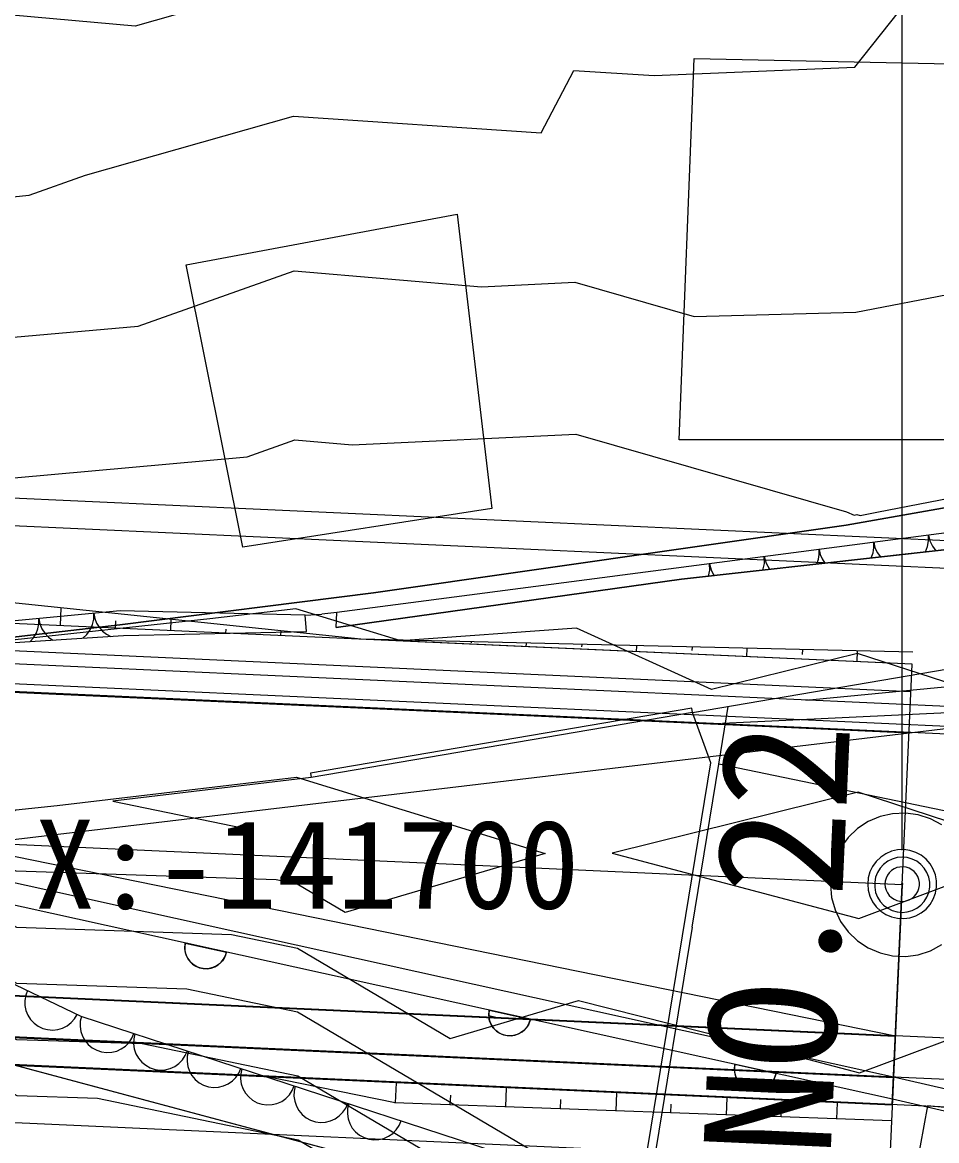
# Model space of a CAD drawing. Extents: x 42655 to 43811, y -141820 to -141156.
# Drawn here: x 43632.18 to 43648.75, y -141354.63 to -141334.37 of the extents above; entities that cross this region are included whole.
import ezdxf

# ---------------------------------------------------------------- set-up
doc = ezdxf.new("R2010")
doc.units = 0
for name, color, linetype in [('D-BMK-HTXT_1', 7, 'Continuous'), ('D-BMK_1', 7, 'Continuous'), ('D-STR', 7, 'Continuous'), ('D-STR-STR4_1', 7, 'Continuous'), ('D-STR-STR5_1', 7, 'Continuous'), ('D-STR_1', 7, 'Continuous'), ('ZE_HICN', 7, 'Continuous'), ('ZE_LWCN', 7, 'Continuous'), ('地形', 7, 'Continuous'), ('現況水路ﾊｯﾁ', 7, 'Continuous'), ('現況道路ﾊｯﾁ', 7, 'Continuous')]:
    doc.layers.add(name, color=color, linetype=linetype)

msp = doc.modelspace()

# ---------------------------------------------------------------- linework, layer by layer
at = {"layer": 'D-BMK-HTXT_1'}
for p, q in [((43647.943, -141353.993), (43648.306, -141346.001)), ((43648.124, -141349.997), (43644.54, -141428.915))]:
    msp.add_line(p, q, dxfattribs=at)
for points in [[(43648.84, -141348.912), (43648.635, -141348.801), (43648.413, -141348.729), (43648.183, -141348.698), (43647.95, -141348.709), (43647.722, -141348.76), (43647.508, -141348.852), (43647.314, -141348.98), (43647.145, -141349.141), (43647.008, -141349.33), (43646.907, -141349.54), (43646.845, -141349.765), (43646.824, -141349.997)], [(43646.824, -141349.997), (43646.845, -141350.229), (43646.907, -141350.454), (43647.008, -141350.664), (43647.145, -141350.852), (43647.314, -141351.013), (43647.508, -141351.142), (43647.723, -141351.233), (43647.95, -141351.285), (43648.183, -141351.295), (43648.414, -141351.264), (43648.635, -141351.192), (43648.84, -141351.082)]]:
    msp.add_lwpolyline(points, dxfattribs=at)
at = {"layer": 'D-BMK_1'}
for points in [[(43648.124, -141349.997), (43439.808, -141340.537)], [(43648.124, -141349.497), (43648.032, -141349.505), (43647.944, -141349.531), (43647.861, -141349.572), (43647.787, -141349.627), (43647.725, -141349.695), (43647.677, -141349.774), (43647.643, -141349.86), (43647.626, -141349.951), (43647.626, -141350.043), (43647.643, -141350.134), (43647.677, -141350.22), (43647.725, -141350.298), (43647.787, -141350.366), (43647.861, -141350.422), (43647.944, -141350.463), (43648.032, -141350.488), (43648.124, -141350.497)], [(43648.124, -141350.497), (43648.216, -141350.488), (43648.305, -141350.463), (43648.387, -141350.422), (43648.461, -141350.366), (43648.523, -141350.298), (43648.572, -141350.22), (43648.605, -141350.134), (43648.622, -141350.043), (43648.622, -141349.951), (43648.605, -141349.86), (43648.572, -141349.774), (43648.523, -141349.695), (43648.461, -141349.627), (43648.387, -141349.572), (43648.305, -141349.531), (43648.216, -141349.505), (43648.124, -141349.497)]]:
    msp.add_lwpolyline(points, dxfattribs=at)
at = {"layer": 'D-STR'}
msp.add_lwpolyline([(43567.978, -141351.395), (43588.012, -141352.304), (43607.937, -141353.21), (43627.916, -141354.117), (43647.896, -141355.025)], dxfattribs=at)
at = {"layer": 'D-STR-STR4_1'}
for p, q in [((43632.871, -141345.3), (43632.886, -141344.981)), ((43633.87, -141345.345), (43633.876, -141345.215)), ((43634.869, -141345.391), (43634.878, -141345.189)), ((43635.868, -141345.436), (43635.872, -141345.364)), ((43636.867, -141345.481), (43636.871, -141345.397)), ((43637.866, -141345.527), (43637.867, -141345.514))]:
    msp.add_line(p, q, dxfattribs=at)
msp.add_lwpolyline([(43638.316, -141345.547), (43628.353, -141344.508), (43603.668, -141342.28), (43590.203, -141333.314)], dxfattribs=at)
at = {"layer": 'D-STR-STR5_1'}
for p, q in [((43648.306, -141346.001), (43638.316, -141345.547)), ((43648.316, -141345.782), (43638.316, -141345.547)), ((43639.315, -141345.593), (43639.316, -141345.571)), ((43640.316, -141345.594), (43640.315, -141345.616)), ((43641.313, -141345.683), (43641.316, -141345.618)), ((43642.316, -141345.641), (43642.314, -141345.685)), ((43643.311, -141345.774), (43643.316, -141345.665)), ((43644.316, -141345.688), (43644.313, -141345.754)), ((43645.309, -141345.865), (43645.316, -141345.712)), ((43646.316, -141345.735), (43646.312, -141345.823)), ((43647.307, -141345.956), (43647.316, -141345.759)), ((43638.936, -141353.948), (43636.561, -141353.463)), ((43638.952, -141353.584), (43638.936, -141353.948)), ((43639.935, -141353.984), (43639.943, -141353.807)), ((43640.95, -141353.675), (43640.934, -141354.021)), ((43642.948, -141353.766), (43642.933, -141354.094)), ((43644.946, -141353.857), (43644.932, -141354.167)), ((43647.93, -141354.276), (43638.925, -141353.947)), ((43641.934, -141354.057), (43641.941, -141353.889)), ((43643.932, -141354.13), (43643.94, -141353.971)), ((43645.931, -141354.203), (43645.938, -141354.053)), ((43646.944, -141353.947), (43646.931, -141354.24))]:
    msp.add_line(p, q, dxfattribs=at)
at = {"layer": 'D-STR_1'}
msp.add_line((43648.306, -141346.001), (43558.398, -141341.918), dxfattribs=at)
for points in [[(43648.283, -141346.5), (43439.967, -141337.04)], [(43648.249, -141347.25), (43439.933, -141337.79)], [(43647.999, -141352.744), (43439.683, -141343.284)], [(43647.965, -141353.493), (43439.649, -141344.033)], [(43647.943, -141353.993), (43439.627, -141344.533)]]:
    msp.add_lwpolyline(points, dxfattribs=at)
at = {"layer": 'ZE_HICN'}
msp.add_lwpolyline([(43640.778, -141355.595), (43637.175, -141353.465), (43634.351, -141352.88), (43632.083, -141352.805), (43627.773, -141350.45), (43626.988, -141351.274), (43626.225, -141350.421), (43626.079, -141349.503), (43626.399, -141344.01), (43625.656, -141343.342), (43626.565, -141342.873), (43626.948, -141342.91), (43627.969, -141342.09), (43632.023, -141340.077), (43634.281, -141339.875), (43637.105, -141338.872), (43640.499, -141339.163), (43642.194, -141339.081), (43644.352, -141339.7), (43647.285, -141339.623), (43649.103, -141339.271)], dxfattribs=at)
at = {"layer": 'ZE_LWCN'}
for points in [[(43672.375, -141318.469), (43667.551, -141321.446), (43665.724, -141322.445), (43662.47, -141322.885), (43658.875, -141322.888), (43657.381, -141322.596), (43656.042, -141323.086), (43652.3, -141324.167), (43651.533, -141324.731), (43649.883, -141327.952), (43647.239, -141329.863), (43646.44, -141329.95), (43642.151, -141329.838), (43640.919, -141330.944), (43639.421, -141333.785), (43637.08, -141333.628), (43634.225, -141334.438), (43631.995, -141334.239), (43629.683, -141334.359), (43630.442, -141337.156), (43626.934, -141339.976), (43623.906, -141339.685), (43621.85, -141340.745), (43619.374, -141340.204)], [(43617.799, -141342.131), (43621.861, -141343.019), (43625.236, -141341.279), (43626.941, -141341.443), (43631.482, -141337.793), (43632.011, -141337.531), (43632.305, -141337.504), (43633.325, -141337.143), (43637.092, -141336.073), (43641.58, -141336.375), (43642.176, -141335.245), (43643.63, -141335.333), (43647.264, -141335.185), (43650.668, -141330.898), (43651.71, -141330.144), (43652.323, -141328.95), (43656.527, -141325.759), (43657.404, -141327.579), (43661.868, -141330.074), (43662.505, -141330.157), (43663.676, -141324.673), (43667.186, -141324.199), (43667.563, -141323.993), (43668.663, -141323.314)], [(43649.451, -141355.554), (43647.362, -141355.795), (43644.817, -141355.576), (43642.27, -141354.935), (43641.835, -141355.063), (43637.169, -141352.305), (43635.161, -141351.889), (43632.079, -141351.786), (43627.883, -141349.494), (43628.169, -141344.798), (43630.636, -141343.318), (43632.035, -141342.624), (43636.257, -141342.245), (43637.12, -141341.938), (43638.157, -141342.027), (43642.208, -141341.833), (43647.114, -141343.24), (43647.251, -141343.302), (43647.303, -141343.289), (43647.36, -141343.308), (43647.694, -141343.237), (43651.754, -141342.452)], [(43666.887, -141367.797), (43665.553, -141364.308), (43662.661, -141363.133), (43658.247, -141362.495), (43657.569, -141362.286), (43657.182, -141362.148), (43656.653, -141361.683), (43652.464, -141358.687), (43650.938, -141357.388), (43647.372, -141357.799), (43643.865, -141357.498), (43642.281, -141357.19), (43641.024, -141357.116), (43638.836, -141355.605), (43637.18, -141354.626), (43633.54, -141353.872), (43632.088, -141353.824), (43629.328, -141352.316), (43627.004, -141354.756), (43624.746, -141352.23), (43624.312, -141349.511), (43624.497, -141346.336), (43621.865, -141343.968), (43618.421, -141345.359)], [(43650.235, -141346.757), (43647.315, -141345.805), (43644.67, -141346.459), (43642.224, -141345.346), (43639.037, -141345.579), (43637.134, -141344.996), (43635.578, -141345.181), (43632.049, -141345.561), (43629.887, -141346.858), (43629.726, -141349.485), (43632.074, -141350.768), (43635.972, -141350.897), (43637.164, -141351.144), (43639.933, -141352.782), (43642.256, -141352.095), (43645.057, -141352.8), (43647.351, -141353.407), (43649.907, -141352.451)], [(43636.783, -141349.906), (43632.069, -141349.749), (43631.57, -141349.476), (43631.604, -141348.918), (43632.064, -141348.642), (43632.814, -141348.561), (43637.149, -141348.047), (43641.657, -141349.429), (43638.031, -141350.5), (43637.158, -141349.984), (43636.783, -141349.906)], [(43647.337, -141350.606), (43650.597, -141349.386), (43647.327, -141348.32), (43642.867, -141349.423), (43647.337, -141350.606)]]:
    msp.add_lwpolyline(points, dxfattribs=at)
at = {"layer": '地形'}
for p, q in [((43648.124, -141349.372), (43648.122, -141155.587)), ((43668.202, -141344.641), (43620.553, -141342.474)), ((43667.999, -141345.132), (43620.553, -141342.974)), ((43650.039, -141343.474), (43637.878, -141345.065)), ((43650.129, -141343.789), (43646.67, -141344.175)), ((43646.67, -141344.175), (43644.123, -141344.459)), ((43644.123, -141344.459), (43637.865, -141345.333)), ((43665.232, -141347.509), (43626.082, -141345.728)), ((43646.378, -141346.651), (43657.284, -141345.602)), ((43665.216, -141347.869), (43626.066, -141346.088)), ((43644.324, -141346.875), (43649.384, -141346.013)), ((43666.822, -141348.082), (43626.06, -141346.228)), ((43644.802, -141347.813), (43644.973, -141346.764)), ((43644.31, -141346.796), (43637.402, -141347.977)), ((43644.31, -141346.796), (43637.402, -141347.977)), ((43644.324, -141346.875), (43637.416, -141348.056)), ((43644.324, -141346.875), (43637.416, -141348.056)), ((43644.324, -141346.875), (43644.31, -141346.796)), ((43644.654, -141347.789), (43644.324, -141346.875)), ((43650.163, -141346.825), (43644.868, -141347.075)), ((43643.409, -141355.383), (43644.654, -141347.789)), ((43637.402, -141347.977), (43637.416, -141348.056)), ((43637.402, -141347.977), (43637.416, -141348.056)), ((43644.317, -141350.766), (43644.802, -141347.813)), ((43649.682, -141348.821), (43644.802, -141347.813)), ((43637.416, -141348.056), (43633.819, -141348.484)), ((43637.416, -141348.056), (43633.819, -141348.484)), ((43633.819, -141348.484), (43636.194, -141348.97)), ((43633.819, -141348.484), (43636.194, -141348.97)), ((43628.403, -141348.743), (43648, -141352.731)), ((43647.966, -141353.481), (43627.04, -141348.862)), ((43647.948, -141353.88), (43627.022, -141349.262)), ((43644.317, -141350.766), (43643.557, -141355.407)), ((43635.844, -141351.317), (43635.844, -141351.317)), ((43648, -141352.731), (43620.553, -141351.483)), ((43648.009, -141353.483), (43620.619, -141352.237)), ((43640.631, -141352.374), (43640.631, -141352.374)), ((43641.351, -141352.533), (43641.351, -141352.533)), ((43647.943, -141353.98), (43620.554, -141352.734)), ((43661.288, -141353.336), (43648, -141352.731)), ((43645.803, -141353.515), (43645.803, -141353.515)), ((43661.504, -141354.096), (43647.966, -141353.481)), ((43666.894, -141357.883), (43647.966, -141353.481)), ((43661.482, -141354.596), (43647.9, -141353.978)), ((43666.837, -141358.273), (43647.948, -141353.88)), ((43648.581, -141354.002), (43648.188, -141356.166)), ((43650.909, -141354.222), (43648.581, -141354.002))]:
    msp.add_line(p, q, dxfattribs=at)
for points in [[(43549.208, -141319.961), (43556.867, -141320.753), (43567.431, -141322.178), (43571.973, -141322.864), (43574.086, -141324.131), (43583.297, -141331.692), (43590.642, -141338.347), (43593.759, -141341.303), (43600.265, -141345.426), (43603.065, -141346.799), (43608.248, -141348.229), (43613.847, -141348.387), (43631.813, -141349.201), (43653.781, -141346.583), (43661.115, -141345.834), (43670.949, -141346.829), (43671.768, -141347.675)], [(43644.084, -141341.935), (43644.354, -141335.028), (43650.154, -141335.148), (43649.763, -141341.935), (43644.084, -141341.935)], [(43636.175, -141343.883), (43635.15, -141338.762), (43640.059, -141337.845), (43640.688, -141343.182), (43636.175, -141343.883)], [(43611.781, -141345.207), (43621.483, -141345.458), (43626.083, -141345.458), (43631.017, -141345.625), (43633.945, -141345.29), (43638.545, -141344.705), (43647.107, -141343.483), (43653.133, -141342.421), (43659.63, -141342.657), (43666.601, -141343.483), (43672.39, -141343.247), (43676.17, -141342.42), (43680.305, -141341.004), (43685.503, -141338.052), (43685.824, -141337.954)], [(43637.865, -141345.333), (43644.123, -141344.459), (43650.129, -141343.789), (43650.03, -141342.482)], [(43648.544, -141343.966), (43648.584, -141343.869), (43648.603, -141343.767), (43648.6, -141343.662)], [(43648.6, -141343.662), (43648.625, -141343.765), (43648.671, -141343.861), (43648.735, -141343.944)], [(43646.58, -141344.185), (43646.608, -141344.1), (43646.62, -141344.011), (43646.617, -141343.922)], [(43646.617, -141343.922), (43646.637, -141344.01), (43646.672, -141344.093), (43646.722, -141344.169)], [(43647.562, -141344.075), (43647.596, -141343.984), (43647.612, -141343.889), (43647.608, -141343.792)], [(43647.608, -141343.792), (43647.631, -141343.888), (43647.671, -141343.977), (43647.728, -141344.057)], [(43645.597, -141344.294), (43645.626, -141344.175), (43645.625, -141344.051)], [(43645.625, -141344.051), (43645.657, -141344.172), (43645.717, -141344.281)], [(43644.612, -141344.404), (43644.636, -141344.294), (43644.634, -141344.181)], [(43644.634, -141344.181), (43644.661, -141344.292), (43644.713, -141344.393)], [(43637.307, -141345.112), (43633.955, -141345.036), (43628.933, -141345.51)], [(43637.307, -141345.112), (43633.955, -141345.036), (43628.933, -141345.51)], [(43633.277, -141345.53), (43633.352, -141345.461), (43633.412, -141345.377), (43633.454, -141345.284), (43633.475, -141345.184), (43633.476, -141345.081)], [(43633.277, -141345.53), (43633.352, -141345.461), (43633.412, -141345.377), (43633.454, -141345.284), (43633.475, -141345.184), (43633.476, -141345.081)], [(43633.476, -141345.081), (43633.493, -141345.17), (43633.525, -141345.255), (43633.572, -141345.332), (43633.632, -141345.4), (43633.704, -141345.455), (43633.784, -141345.497)], [(43633.476, -141345.081), (43633.493, -141345.17), (43633.525, -141345.255), (43633.572, -141345.332), (43633.632, -141345.4), (43633.704, -141345.455), (43633.784, -141345.497)], [(43637.328, -141345.411), (43637.307, -141345.112), (43637.607, -141345.097)], [(43637.328, -141345.411), (43637.307, -141345.112), (43637.607, -141345.097)], [(43637.865, -141345.333), (43637.878, -141345.065), (43637.607, -141345.097)], [(43637.865, -141345.333), (43637.878, -141345.065), (43637.607, -141345.097)], [(43632.32, -141345.591), (43632.382, -141345.523), (43632.431, -141345.444), (43632.464, -141345.358), (43632.481, -141345.268), (43632.481, -141345.175)], [(43632.32, -141345.591), (43632.382, -141345.523), (43632.431, -141345.444), (43632.464, -141345.358), (43632.481, -141345.268), (43632.481, -141345.175)], [(43632.481, -141345.175), (43632.499, -141345.27), (43632.535, -141345.359), (43632.588, -141345.44), (43632.655, -141345.51), (43632.734, -141345.565)], [(43632.481, -141345.175), (43632.499, -141345.27), (43632.535, -141345.359), (43632.588, -141345.44), (43632.655, -141345.51), (43632.734, -141345.565)], [(43628.738, -141345.821), (43634.016, -141345.482), (43637.328, -141345.411)], [(43628.738, -141345.821), (43634.016, -141345.482), (43637.328, -141345.411)], [(43606.094, -141351.291), (43606.465, -141350.095), (43609.393, -141349.077), (43627.016, -141349.393), (43633.243, -141352.378), (43641.961, -141355.226), (43643.409, -141355.383)], [(43647.5, -141349.984), (43647.51, -141350.096), (43647.54, -141350.204), (43647.588, -141350.305), (43647.654, -141350.396), (43647.735, -141350.473), (43647.829, -141350.535), (43647.932, -141350.579), (43648.041, -141350.604), (43648.153, -141350.609), (43648.264, -141350.594), (43648.37, -141350.559), (43648.469, -141350.506), (43648.557, -141350.436), (43648.63, -141350.352), (43648.688, -141350.255), (43648.727, -141350.151), (43648.747, -141350.04), (43648.747, -141349.928), (43648.727, -141349.818), (43648.688, -141349.713), (43648.63, -141349.617), (43648.557, -141349.533), (43648.469, -141349.463), (43648.37, -141349.41), (43648.264, -141349.375), (43648.153, -141349.36), (43648.041, -141349.365), (43647.932, -141349.39), (43647.829, -141349.434), (43647.735, -141349.496), (43647.654, -141349.573), (43647.588, -141349.664), (43647.54, -141349.765), (43647.51, -141349.873), (43647.5, -141349.984)], [(43647.812, -141349.984), (43647.817, -141350.04), (43647.832, -141350.094), (43647.857, -141350.145), (43647.889, -141350.19), (43647.93, -141350.229), (43647.977, -141350.26), (43648.028, -141350.282), (43648.083, -141350.294), (43648.139, -141350.297), (43648.194, -141350.289), (43648.248, -141350.272), (43648.297, -141350.245), (43648.341, -141350.21), (43648.378, -141350.168), (43648.406, -141350.12), (43648.426, -141350.067), (43648.436, -141350.012), (43648.436, -141349.956), (43648.426, -141349.901), (43648.406, -141349.849), (43648.378, -141349.801), (43648.341, -141349.758), (43648.297, -141349.724), (43648.248, -141349.697), (43648.194, -141349.68), (43648.139, -141349.672), (43648.083, -141349.675), (43648.028, -141349.687), (43647.977, -141349.709), (43647.93, -141349.74), (43647.889, -141349.779), (43647.857, -141349.824), (43647.832, -141349.875), (43647.817, -141349.929), (43647.812, -141349.984)], [(43648.112, -141349.984), (43648.112, -141349.987), (43648.113, -141349.989), (43648.114, -141349.991), (43648.115, -141349.993), (43648.117, -141349.994), (43648.119, -141349.995), (43648.121, -141349.996), (43648.123, -141349.997), (43648.125, -141349.997), (43648.128, -141349.997), (43648.13, -141349.996), (43648.132, -141349.995), (43648.133, -141349.993), (43648.135, -141349.992), (43648.136, -141349.99), (43648.137, -141349.988), (43648.137, -141349.985), (43648.137, -141349.983), (43648.137, -141349.981), (43648.136, -141349.979), (43648.135, -141349.977), (43648.133, -141349.975), (43648.132, -141349.974), (43648.13, -141349.973), (43648.128, -141349.972), (43648.125, -141349.972), (43648.123, -141349.972), (43648.121, -141349.972), (43648.119, -141349.973), (43648.117, -141349.975), (43648.115, -141349.976), (43648.114, -141349.978), (43648.113, -141349.98), (43648.112, -141349.982), (43648.112, -141349.984)], [(43649.248, -141357.675), (43647.784, -141357.485), (43629.008, -141352.456), (43617.571, -141352.086), (43610.497, -141351.209), (43606.092, -141352.387)], [(43635.133, -141351.052), (43635.124, -141351.122), (43635.128, -141351.193), (43635.145, -141351.261), (43635.175, -141351.326), (43635.216, -141351.383), (43635.266, -141351.433), (43635.325, -141351.472), (43635.39, -141351.5), (43635.459, -141351.515), (43635.53, -141351.517), (43635.6, -141351.506), (43635.667, -141351.483), (43635.728, -141351.448), (43635.782, -141351.402), (43635.826, -141351.347), (43635.86, -141351.285), (43635.881, -141351.217)], [(43635.125, -141351.159), (43635.133, -141351.052)], [(43635.844, -141351.317), (43635.805, -141351.376), (43635.755, -141351.427), (43635.698, -141351.467), (43635.633, -141351.496), (43635.565, -141351.513), (43635.495, -141351.518), (43635.424, -141351.509), (43635.357, -141351.487), (43635.295, -141351.454), (43635.24, -141351.41), (43635.194, -141351.356), (43635.159, -141351.295), (43635.135, -141351.228), (43635.125, -141351.159)], [(43635.133, -141351.052), (43635.133, -141351.052), (43635.881, -141351.217), (43635.881, -141351.217)], [(43635.881, -141351.217), (43635.844, -141351.317)], [(43632.273, -141351.913), (43632.241, -141352), (43632.225, -141352.091), (43632.227, -141352.183), (43632.245, -141352.274), (43632.28, -141352.359), (43632.329, -141352.437), (43632.392, -141352.504), (43632.467, -141352.559), (43632.55, -141352.599), (43632.639, -141352.622), (43632.731, -141352.63), (43632.823, -141352.62), (43632.911, -141352.593), (43632.993, -141352.551), (43633.066, -141352.494), (43633.127, -141352.425), (43633.175, -141352.346)], [(43633.252, -141352.381), (43633.231, -141352.471), (43633.228, -141352.564), (43633.241, -141352.655), (43633.271, -141352.742), (43633.317, -141352.822), (43633.376, -141352.893), (43633.448, -141352.951), (43633.529, -141352.996), (43633.616, -141353.024), (43633.708, -141353.036), (43633.8, -141353.031), (43633.89, -141353.01), (43633.974, -141352.972), (43634.049, -141352.919), (43634.114, -141352.853), (43634.166, -141352.777), (43634.202, -141352.692)], [(43640.64, -141352.267), (43640.631, -141352.338), (43640.635, -141352.408), (43640.652, -141352.477), (43640.682, -141352.541), (43640.722, -141352.599), (43640.773, -141352.648), (43640.832, -141352.687), (43640.897, -141352.715), (43640.966, -141352.73), (43641.037, -141352.733), (43641.107, -141352.722), (43641.174, -141352.698), (43641.235, -141352.663), (43641.289, -141352.617), (43641.333, -141352.562), (43641.367, -141352.5), (43641.388, -141352.433)], [(43640.631, -141352.374), (43640.64, -141352.267)], [(43640.633, -141352.396), (43640.633, -141352.396), (43640.759, -141352.402), (43640.631, -141352.374)], [(43641.351, -141352.533), (43641.313, -141352.59), (43641.265, -141352.64), (43641.209, -141352.68), (43641.146, -141352.71), (43641.08, -141352.728), (43641.011, -141352.733), (43640.942, -141352.727), (43640.876, -141352.708), (43640.814, -141352.677), (43640.759, -141352.636), (43640.712, -141352.586), (43640.674, -141352.528), (43640.648, -141352.464), (43640.633, -141352.396)], [(43640.64, -141352.267), (43640.64, -141352.267), (43641.378, -141352.43), (43641.388, -141352.433), (43641.388, -141352.433)], [(43641.388, -141352.433), (43641.351, -141352.533)], [(43634.22, -141352.698), (43634.2, -141352.788), (43634.196, -141352.88), (43634.21, -141352.971), (43634.24, -141353.059), (43634.285, -141353.139), (43634.345, -141353.209), (43634.416, -141353.268), (43634.497, -141353.312), (43634.585, -141353.341), (43634.676, -141353.353), (43634.769, -141353.348), (43634.858, -141353.326), (43634.942, -141353.288), (43635.018, -141353.235), (43635.083, -141353.17), (43635.134, -141353.093), (43635.171, -141353.008)], [(43635.189, -141353.014), (43635.169, -141353.104), (43635.165, -141353.196), (43635.178, -141353.288), (43635.208, -141353.375), (43635.254, -141353.455), (43635.313, -141353.526), (43635.385, -141353.584), (43635.466, -141353.628), (43635.554, -141353.657), (43635.645, -141353.669), (43635.737, -141353.664), (43635.827, -141353.642), (43635.911, -141353.604), (43635.987, -141353.552), (43636.051, -141353.486), (43636.103, -141353.409), (43636.14, -141353.325)], [(43645.092, -141353.25), (43645.083, -141353.32), (43645.088, -141353.391), (43645.105, -141353.459), (43645.134, -141353.524), (43645.175, -141353.582), (43645.226, -141353.631), (43645.285, -141353.67), (43645.35, -141353.698), (43645.419, -141353.713), (43645.489, -141353.715), (43645.559, -141353.705), (43645.626, -141353.681), (43645.687, -141353.646), (43645.741, -141353.6), (43645.786, -141353.545), (43645.819, -141353.483), (43645.841, -141353.415)], [(43645.083, -141353.35), (43645.092, -141353.25)], [(43645.092, -141353.25), (43645.092, -141353.25), (43645.662, -141353.376), (43645.841, -141353.415), (43645.841, -141353.415)], [(43636.158, -141353.331), (43636.137, -141353.421), (43636.134, -141353.513), (43636.147, -141353.604), (43636.177, -141353.691), (43636.223, -141353.772), (43636.282, -141353.842), (43636.354, -141353.901), (43636.435, -141353.945), (43636.522, -141353.973), (43636.614, -141353.985), (43636.706, -141353.981), (43636.795, -141353.959), (43636.88, -141353.921), (43636.955, -141353.868), (43637.02, -141353.802), (43637.072, -141353.726), (43637.108, -141353.641)], [(43645.084, -141353.357), (43645.083, -141353.35)], [(43645.803, -141353.515), (43645.764, -141353.574), (43645.715, -141353.625), (43645.657, -141353.665), (43645.593, -141353.695), (43645.524, -141353.712), (43645.454, -141353.716), (43645.384, -141353.707), (43645.317, -141353.685), (43645.254, -141353.652), (43645.199, -141353.608), (43645.154, -141353.554), (43645.118, -141353.493), (43645.095, -141353.426), (43645.084, -141353.357)], [(43645.841, -141353.415), (43645.803, -141353.515)], [(43637.126, -141353.647), (43637.106, -141353.737), (43637.102, -141353.829), (43637.116, -141353.92), (43637.146, -141354.008), (43637.191, -141354.088), (43637.251, -141354.159), (43637.322, -141354.217), (43637.403, -141354.261), (43637.491, -141354.29), (43637.582, -141354.302), (43637.674, -141354.297), (43637.764, -141354.275), (43637.848, -141354.237), (43637.924, -141354.184), (43637.989, -141354.119), (43638.04, -141354.042), (43638.077, -141353.958)], [(43638.095, -141353.963), (43638.075, -141354.053), (43638.071, -141354.146), (43638.084, -141354.237), (43638.114, -141354.324), (43638.16, -141354.404), (43638.219, -141354.475), (43638.291, -141354.533), (43638.372, -141354.578), (43638.46, -141354.606), (43638.551, -141354.618), (43638.643, -141354.613), (43638.733, -141354.592), (43638.817, -141354.554), (43638.893, -141354.501), (43638.957, -141354.435), (43639.009, -141354.359), (43639.046, -141354.274)]]:
    msp.add_lwpolyline(points, dxfattribs=at)
at = {"layer": '現況水路ﾊｯﾁ'}
msp.add_lwpolyline([(43669.917, -141361.659), (43666.327, -141361.501), (43665.115, -141361.447), (43662.77, -141361.007), (43660.45, -141359.955), (43656.978, -141358.899), (43655.965, -141359.012), (43654.403, -141358.667), (43649.251, -141357.677), (43647.786, -141357.487), (43629.011, -141352.459), (43617.574, -141352.089)], dxfattribs=at)
at = {"layer": '現況道路ﾊｯﾁ'}
msp.add_lwpolyline([(43613.847, -141348.387), (43631.813, -141349.201), (43653.781, -141346.583), (43661.115, -141345.834), (43670.949, -141346.829), (43671.768, -141347.675), (43672.39, -141343.247), (43666.601, -141343.483), (43659.63, -141342.657), (43653.133, -141342.421), (43647.107, -141343.483), (43638.545, -141344.705), (43633.945, -141345.29), (43631.017, -141345.625), (43626.083, -141345.458), (43621.483, -141345.458), (43611.781, -141345.207)], dxfattribs=at)

# ---------------------------------------------------------------- texts
at = {"layer": 'D-BMK-HTXT_1'}
msp.add_text('NO.22', height=2.3065, rotation=87.3991, dxfattribs=at).set_placement((43646.824, -141354.943))
at = {"layer": '地形'}
msp.add_text('X:-141700', height=1.612, dxfattribs=at).set_placement((43632.404, -141350.431))

doc.saveas('drawing.dxf')
